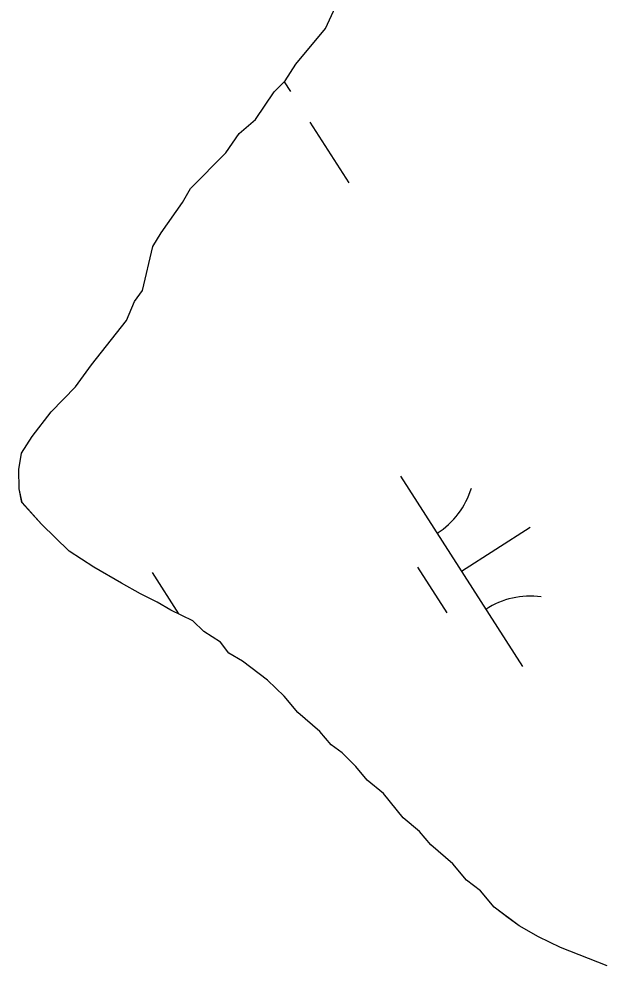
# Model space of a CAD drawing. Extents: x 3962991 to 3983549, y 181631 to 204078.
# Drawn here: x 3973856.1 to 3973986.1, y 192802.8 to 193011.5 of the extents above; entities that cross this region are included whole.
import ezdxf

# ---------------------------------------------------------------- set-up
doc = ezdxf.new("R2010")
doc.units = 0
doc.layers.add('V-TOPO-SHOR', color=7, linetype='Continuous')
doc.layers.add('V-WETL-SWMP', color=7, linetype='Continuous')

msp = doc.modelspace()

# ---------------------------------------------------------------- linework, layer by layer
at = {"layer": 'V-TOPO-SHOR'}
for points in [[(3973856.15, 192907.62), (3973856.1, 192911.85), (3973856.66, 192915.49), (3973859.04, 192919.14), (3973863.2, 192924.63), (3973868.58, 192930.13), (3973872.15, 192935.01), (3973879.89, 192944.77), (3973881.66, 192949.02), (3973883.44, 192951.46), (3973885.74, 192961.16), (3973887.52, 192964.2), (3973892.28, 192970.9), (3973894.06, 192973.95), (3973901.82, 192981.89), (3973904.79, 192986.16), (3973908.38, 192989.22), (3973912.54, 192995.31), (3973914.93, 192997.76), (3973917.31, 193001.42), (3973923.86, 193009.35), (3973929.17, 193020.9)], [(3973986.12, 192802.15), (3973975.79, 192806.26), (3973970.93, 192808.62), (3973966.67, 192810.99), (3973964.23, 192812.78), (3973961.18, 192815.16), (3973958.12, 192818.75), (3973955.07, 192821.13), (3973952.01, 192824.72), (3973947.12, 192828.9), (3973944.67, 192831.89), (3973941.01, 192834.87), (3973936.71, 192840.26), (3973933.05, 192843.24), (3973930.6, 192846.23), (3973927.54, 192849.22), (3973925.1, 192851), (3973922.65, 192854), (3973917.77, 192858.17), (3973914.7, 192861.76), (3973911.04, 192865.35), (3973905.55, 192869.52), (3973902.51, 192871.29), (3973900.66, 192873.69), (3973897.01, 192876.06), (3973894.56, 192878.45), (3973889.7, 192880.82), (3973886.66, 192882.59), (3973883.01, 192884.36), (3973878.75, 192886.73), (3973872.67, 192890.29), (3973867.19, 192893.85), (3973861.07, 192899.82), (3973856.78, 192904.61), (3973856.15, 192907.62)]]:
    msp.add_lwpolyline(points, dxfattribs=at)
at = {"layer": 'V-WETL-SWMP'}
for p, q in [((3973914.72, 192997.55), (3973916.1, 192995.4)), ((3973920.42, 192988.66), (3973929.05, 192975.19)), ((3973940.43, 192910.43), (3973967.42, 192868.34)), ((3973953.92, 192889.39), (3973969.08, 192899.1)), ((3973885.53, 192889.14), (3973891.39, 192879.99)), ((3973944.19, 192890.28), (3973950.67, 192880.17))]:
    msp.add_line(p, q, dxfattribs=at)
msp.add_lwpolyline([(3973986.12, 192802.15), (3973975.79, 192806.26), (3973970.93, 192808.62), (3973966.67, 192810.99), (3973961.18, 192815.16), (3973958.12, 192818.75), (3973955.07, 192821.13), (3973952, 192824.72), (3973947.12, 192828.9), (3973944.67, 192831.89), (3973941.01, 192834.87), (3973936.71, 192840.26), (3973933.05, 192843.24), (3973930.6, 192846.23), (3973927.54, 192849.22), (3973925.1, 192851.01), (3973922.65, 192854), (3973917.77, 192858.17), (3973914.7, 192861.76), (3973911.04, 192865.35), (3973905.55, 192869.52), (3973902.5, 192871.29), (3973900.66, 192873.69), (3973897.01, 192876.06), (3973894.56, 192878.45), (3973889.7, 192880.81), (3973886.66, 192882.59), (3973883.01, 192884.36), (3973878.75, 192886.73), (3973872.67, 192890.29), (3973867.19, 192893.85), (3973861.07, 192899.82), (3973856.79, 192904.61), (3973856.15, 192907.62), (3973856.1, 192911.85), (3973856.66, 192915.49), (3973859.03, 192919.14), (3973863.2, 192924.63), (3973868.58, 192930.13), (3973872.15, 192935.01), (3973879.89, 192944.77), (3973881.65, 192949.02), (3973883.44, 192951.46), (3973885.74, 192961.16), (3973887.52, 192964.2), (3973892.28, 192970.9), (3973894.06, 192973.95), (3973901.82, 192981.89), (3973904.79, 192986.16), (3973908.38, 192989.22), (3973912.54, 192995.32), (3973914.93, 192997.76), (3973917.31, 193001.42), (3973923.86, 193009.35), (3973929.17, 193020.89)], dxfattribs=at)
for centre, start, end in [((3973939.22, 192912.77), 301.8919, 343.4355), ((3973969.03, 192866.26), 81.8919, 123.4355)]:
    msp.add_arc(centre, 17.62, start, end, dxfattribs=at)

doc.saveas('drawing.dxf')
